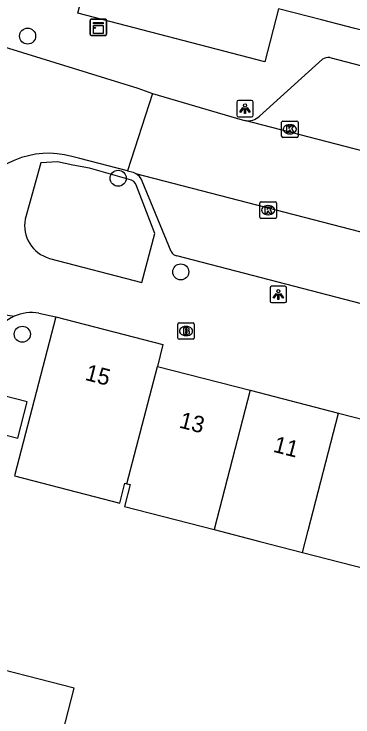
# Model space of a CAD drawing. Extents: x 163686 to 164493, y 382719 to 383870.
# Drawn here: x 164203.76 to 164224.38, y 383159.34 to 383202.14 of the extents above; entities that cross this region are included whole.
import ezdxf

# ---------------------------------------------------------------- set-up
doc = ezdxf.new("R2010")
doc.units = 0
for name, color, linetype in [('IMGEO_Boom', 7, 'Continuous'), ('IMGEO_Brandkraan', 7, 'Continuous'), ('IMGEO_Kast', 7, 'Continuous'), ('IMGEO_Kolk', 7, 'Continuous'), ('IMGEO_Lichtpunt', 7, 'Continuous'), ('IMGEO_Pand', 7, 'Continuous'), ('IMGEO_Pand_nummerreeks', 7, 'Continuous'), ('IMGEO_Rijbaan_lokaal_open', 7, 'Continuous'), ('IMGEO_Voetpad_open', 7, 'Continuous')]:
    doc.layers.add(name, color=color, linetype=linetype)

msp = doc.modelspace()

# ---------------------------------------------------------------- linework, layer by layer
at = {"layer": 'IMGEO_Boom'}
for centre in [(164204.581, 383200.8), (164210.092, 383192.141), (164213.903, 383186.438), (164204.258, 383182.644)]:
    msp.add_circle(centre, 0.489, dxfattribs=at)
at = {"layer": 'IMGEO_Brandkraan'}
for p, q in [((164213.797, 383183.339), (164214.649, 383183.339)), ((164213.722, 383182.413), (164213.722, 383183.265)), ((164214.21, 383183.119), (164214.235, 383183.119)), ((164214.723, 383183.265), (164214.723, 383182.413)), ((164214.233, 383182.559), (164214.208, 383182.559)), ((164214.649, 383182.339), (164213.797, 383182.339))]:
    msp.add_line(p, q, dxfattribs=at)
for points in [[(164213.797, 383183.339), (164214.649, 383183.339)], [(164213.722, 383182.413), (164213.722, 383183.265)], [(164214.07, 383183.039), (164214.07, 383182.639), (164214.283, 383182.639)], [(164214.301, 383183.039), (164214.07, 383183.039)], [(164214.249, 383182.958), (164214.195, 383182.958), (164214.195, 383182.882)], [(164214.195, 383182.882), (164214.248, 383182.882)], [(164214.723, 383183.265), (164214.723, 383182.413)], [(164214.257, 383182.806), (164214.195, 383182.806), (164214.195, 383182.725)], [(164214.195, 383182.725), (164214.257, 383182.725)], [(164214.649, 383182.339), (164213.797, 383182.339)]]:
    msp.add_lwpolyline(points, dxfattribs=at)
for centre, radius, start, end in [((164213.799, 383183.263), 0.0765, 91.552, 178.448), ((164213.799, 383183.263), 0.0765, 91.552, 178.448), ((164214.647, 383183.263), 0.0765, 1.552, 88.448), ((164214.647, 383183.263), 0.0765, 1.552, 88.448), ((164214.25, 383182.92), 0.0379, 267.8285, 90.9355), ((164214.305, 383182.894), 0.145, 59.4692, 91.5367), ((164214.33, 383182.941), 0.0922, 285.5137, 58.1501), ((164214.258, 383182.765), 0.0404, 269.8759, 90.5077), ((164214.289, 383182.89), 0.251, 268.6676, 293.5347), ((164214.335, 383182.749), 0.105, 301.3115, 78.989), ((164213.799, 383182.415), 0.0765, 181.552, 268.448), ((164213.799, 383182.415), 0.0765, 181.552, 268.448), ((164214.647, 383182.415), 0.0765, 271.552, 358.448), ((164214.647, 383182.415), 0.0765, 271.552, 358.448)]:
    msp.add_arc(centre, radius, start, end, dxfattribs=at)
for centre, major_axis, ratio, start_param, end_param in [((164214.209, 383182.839), (-0.387, 0.002), 0.722429, 4.712389, 7.853982), ((164214.234, 383182.839), (-0.39, 0.002), 0.717154, 1.570796, 4.712389)]:
    msp.add_ellipse(centre, major_axis=major_axis, ratio=ratio, start_param=start_param, end_param=end_param, dxfattribs=at)
at = {"layer": 'IMGEO_Kast'}
for p, q in [((164208.389, 383200.909), (164208.389, 383201.75)), ((164208.389, 383201.75), (164208.389, 383200.909)), ((164208.464, 383201.834), (164209.305, 383201.834)), ((164209.305, 383201.834), (164208.464, 383201.834)), ((164209.389, 383201.759), (164209.389, 383200.918)), ((164209.389, 383200.918), (164209.389, 383201.759)), ((164209.314, 383200.834), (164208.473, 383200.834)), ((164208.473, 383200.834), (164209.314, 383200.834))]:
    msp.add_line(p, q, dxfattribs=at)
for points in [[(164208.584, 383201.624), (164209.184, 383201.624), (164209.184, 383201.539), (164208.584, 383201.539), (164208.584, 383201.624)], [(164208.584, 383201.449), (164209.184, 383201.449), (164209.184, 383200.96), (164208.584, 383200.96), (164208.584, 383201.449)]]:
    msp.add_lwpolyline(points, dxfattribs=at)
msp.add_circle((164208.668, 383201.298), 0.0377, dxfattribs=at)
for centre, start, end in [((164208.467, 383201.756), 92.4484, 184.2845), ((164208.467, 383201.756), 92.4484, 184.2845), ((164209.311, 383201.756), 2.4484, 94.2845), ((164209.311, 383201.756), 2.4484, 94.2845), ((164208.467, 383200.912), 182.4484, 274.2845), ((164208.467, 383200.912), 182.4484, 274.2845), ((164209.311, 383200.912), 272.4484, 4.2845), ((164209.311, 383200.912), 272.4484, 4.2845)]:
    msp.add_arc(centre, 0.0779, start, end, dxfattribs=at)
at = {"layer": 'IMGEO_Kolk'}
for p, q in [((164220.041, 383194.699), (164220.041, 383195.551)), ((164220.116, 383195.625), (164220.968, 383195.625)), ((164220.529, 383195.405), (164220.554, 383195.405)), ((164221.042, 383195.551), (164221.042, 383194.699)), ((164220.968, 383194.625), (164220.116, 383194.625)), ((164220.552, 383194.845), (164220.527, 383194.845)), ((164218.721, 383189.774), (164218.721, 383190.626)), ((164218.796, 383190.7), (164219.648, 383190.7)), ((164219.722, 383190.626), (164219.722, 383189.774)), ((164219.209, 383190.48), (164219.234, 383190.48)), ((164219.232, 383189.92), (164219.207, 383189.92)), ((164219.648, 383189.7), (164218.796, 383189.7))]:
    msp.add_line(p, q, dxfattribs=at)
for points in [[(164220.041, 383194.699), (164220.041, 383195.551)], [(164220.116, 383195.625), (164220.968, 383195.625)], [(164220.362, 383195.325), (164220.485, 383195.325), (164220.485, 383195.174), (164220.615, 383195.325), (164220.779, 383195.325), (164220.633, 383195.174), (164220.786, 383194.925), (164220.634, 383194.925), (164220.549, 383195.089), (164220.485, 383195.022), (164220.485, 383194.925), (164220.362, 383194.925), (164220.362, 383195.325)], [(164221.042, 383195.551), (164221.042, 383194.699)], [(164220.968, 383194.625), (164220.116, 383194.625)], [(164218.721, 383189.774), (164218.721, 383190.626)], [(164218.796, 383190.7), (164219.648, 383190.7)], [(164219.722, 383190.626), (164219.722, 383189.774)], [(164219.042, 383190.4), (164219.165, 383190.4), (164219.165, 383190.249), (164219.295, 383190.4), (164219.459, 383190.4), (164219.313, 383190.249), (164219.466, 383190), (164219.314, 383190), (164219.229, 383190.164), (164219.165, 383190.097), (164219.165, 383190), (164219.042, 383190), (164219.042, 383190.4)], [(164219.648, 383189.7), (164218.796, 383189.7)]]:
    msp.add_lwpolyline(points, dxfattribs=at)
for centre, start, end in [((164220.118, 383195.549), 91.552, 178.448), ((164220.118, 383195.549), 91.552, 178.448), ((164220.966, 383195.549), 1.552, 88.448), ((164220.966, 383195.549), 1.552, 88.448), ((164220.118, 383194.701), 181.552, 268.448), ((164220.118, 383194.701), 181.552, 268.448), ((164220.966, 383194.701), 271.552, 358.448), ((164220.966, 383194.701), 271.552, 358.448), ((164218.798, 383190.624), 91.552, 178.448), ((164218.798, 383190.624), 91.552, 178.448), ((164219.646, 383190.624), 1.552, 88.448), ((164219.646, 383190.624), 1.552, 88.448), ((164218.798, 383189.776), 181.552, 268.448), ((164218.798, 383189.776), 181.552, 268.448), ((164219.646, 383189.776), 271.552, 358.448), ((164219.646, 383189.776), 271.552, 358.448)]:
    msp.add_arc(centre, 0.0765, start, end, dxfattribs=at)
for centre, major_axis, ratio, start_param, end_param in [((164220.528, 383195.125), (-0.387, 0.002), 0.722429, 4.712389, 7.853982), ((164220.553, 383195.125), (-0.39, 0.002), 0.717154, 1.570796, 4.712389), ((164219.208, 383190.2), (-0.387, 0.002), 0.722429, 4.712389, 7.853982), ((164219.233, 383190.2), (-0.39, 0.002), 0.717154, 1.570796, 4.712389)]:
    msp.add_ellipse(centre, major_axis=major_axis, ratio=ratio, start_param=start_param, end_param=end_param, dxfattribs=at)
at = {"layer": 'IMGEO_Lichtpunt'}
for p, q in [((164217.314, 383196.782), (164217.314, 383195.975)), ((164217.314, 383196.782), (164217.314, 383195.975)), ((164218.216, 383196.877), (164217.408, 383196.877)), ((164218.216, 383196.877), (164217.408, 383196.877)), ((164218.31, 383195.975), (164218.31, 383196.782)), ((164218.31, 383195.975), (164218.31, 383196.782)), ((164217.408, 383195.881), (164218.216, 383195.881)), ((164217.408, 383195.881), (164218.216, 383195.881)), ((164219.34, 383185.468), (164219.34, 383184.661)), ((164219.34, 383185.468), (164219.34, 383184.661)), ((164220.242, 383185.563), (164219.434, 383185.563)), ((164220.242, 383185.563), (164219.434, 383185.563)), ((164220.336, 383184.661), (164220.336, 383185.468)), ((164220.336, 383184.661), (164220.336, 383185.468)), ((164219.434, 383184.567), (164220.242, 383184.567)), ((164219.434, 383184.567), (164220.242, 383184.567))]:
    msp.add_line(p, q, dxfattribs=at)
for points in [[(164217.688, 383196.446), (164217.727, 383196.418), (164217.539, 383196.156), (164217.501, 383196.183), (164217.688, 383196.446)], [(164217.79, 383196.398), (164217.837, 383196.398), (164217.837, 383196.076), (164217.79, 383196.076), (164217.79, 383196.398)], [(164217.9, 383196.418), (164217.938, 383196.445), (164218.125, 383196.183), (164218.086, 383196.155), (164217.9, 383196.418)], [(164219.714, 383185.132), (164219.753, 383185.104), (164219.565, 383184.842), (164219.527, 383184.869), (164219.714, 383185.132)], [(164219.816, 383185.084), (164219.863, 383185.084), (164219.863, 383184.762), (164219.816, 383184.762), (164219.816, 383185.084)], [(164219.926, 383185.104), (164219.964, 383185.131), (164220.151, 383184.869), (164220.112, 383184.841), (164219.926, 383185.104)]]:
    msp.add_lwpolyline(points, dxfattribs=at)
for centre in [(164217.813, 383196.58), (164219.839, 383185.266)]:
    msp.add_circle(centre, 0.0994, dxfattribs=at)
for centre, start, end in [((164217.408, 383196.782), 90, 180), ((164217.408, 383196.782), 90, 180), ((164218.216, 383196.782), 0, 90), ((164218.216, 383196.782), 0, 90), ((164217.408, 383195.975), 180, 270), ((164217.408, 383195.975), 180, 270), ((164218.216, 383195.975), 270, 0), ((164218.216, 383195.975), 270, 360), ((164219.434, 383185.468), 90, 180), ((164219.434, 383185.468), 90, 180), ((164220.242, 383185.468), 0, 90), ((164220.242, 383185.468), 0, 90), ((164219.434, 383184.661), 180, 270), ((164219.434, 383184.661), 180, 270), ((164220.242, 383184.661), 270, 0), ((164220.242, 383184.661), 270, 360)]:
    msp.add_arc(centre, 0.0946, start, end, dxfattribs=at)
at = {"layer": 'IMGEO_Pand'}
for points in [[(164219.86, 383202.45), (164219.023, 383199.231), (164207.637, 383202.193), (164209.288, 383208.542), (164208.921, 383208.637), (164209.667, 383211.507), (164210.049, 383211.408), (164211.629, 383217.485)], [(164206.288, 383183.703), (164203.789, 383174.011), (164208.631, 383172.762), (164210.19, 383172.36), (164210.503, 383173.573), (164210.629, 383173.54)], [(164206.288, 383183.703), (164212.82, 383182.019), (164212.476, 383180.686)], [(164210.629, 383173.54), (164212.476, 383180.686)], [(164212.476, 383180.686), (164218.119, 383179.231)], [(164204.552, 383178.518), (164202.48, 383179.052), (164201.911, 383176.845), (164203.983, 383176.311), (164204.552, 383178.518)], [(164218.119, 383179.231), (164215.931, 383170.741)], [(164218.119, 383179.231), (164223.493, 383177.845)], [(164221.304, 383169.354), (164221.646, 383170.68), (164223.493, 383177.845)], [(164223.493, 383177.845), (164229.208, 383176.371)], [(164210.629, 383173.54), (164210.814, 383173.492), (164210.468, 383172.15), (164215.931, 383170.741)], [(164215.931, 383170.741), (164218.715, 383170.023), (164221.304, 383169.354)], [(164221.304, 383169.354), (164224.387, 383168.559), (164227.019, 383167.88)], [(164206.195, 383156.362), (164207.412, 383161.092), (164200.923, 383162.761), (164199.706, 383158.03)]]:
    msp.add_lwpolyline(points, dxfattribs=at)
at = {"layer": 'IMGEO_Rijbaan_lokaal_open'}
for points in [[(164198.344, 383201.637), (164211.291, 383197.629), (164212.176, 383197.307)], [(164212.176, 383197.307), (164210.663, 383192.596)], [(164212.176, 383197.307), (164217.636, 383195.693), (164217.81, 383195.654)], [(164239.482, 383190.033), (164217.81, 383195.654)], [(164210.663, 383192.596), (164207.757, 383193.355), (164207.279, 383193.477)], [(164210.663, 383192.596), (164210.999, 383192.508), (164211.147, 383192.441)], [(164211.147, 383192.441), (164241.319, 383184.619)]]:
    msp.add_lwpolyline(points, dxfattribs=at)
msp.add_arc((164205.874, 383188.236), 5.426, 74.9953, 149.9735, dxfattribs=at)
at = {"layer": 'IMGEO_Voetpad_open'}
for points in [[(164256.129, 383223.591), (164246.118, 383198.053), (164245.221, 383195.969), (164224.505, 383201.263), (164222.469, 383201.783), (164219.86, 383202.45)], [(164218.696, 383195.915), (164222.521, 383199.392)], [(164222.973, 383199.499), (164241.349, 383194.707)], [(164205.388, 383193.084), (164204.436, 383189.65)], [(164210.766, 383192.07), (164208.341, 383192.751), (164207.332, 383192.945), (164206.395, 383193.141), (164205.388, 383193.084)], [(164213.324, 383187.682), (164211.555, 383191.974)], [(164205.906, 383187.264), (164211.534, 383185.791), (164212.326, 383188.785), (164211.206, 383191.68)], [(164241.046, 383180.297), (164240.753, 383180.373), (164213.653, 383187.426)], [(164201.195, 383184.141), (164203.756, 383183.734)], [(164205.266, 383183.917), (164206.288, 383183.703)]]:
    msp.add_lwpolyline(points, dxfattribs=at)
for centre, radius, start, end in [((164222.925, 383198.695), 0.806, 86.5669, 120.0695), ((164217.965, 383196.764), 1.12, 262.0701, 310.758), ((164210.695, 383191.634), 0.925, 21.5562, 60.7287), ((164210.647, 383191.493), 0.59, 18.5398, 78.355), ((164206.474, 383189.26), 2.075, 169.1596, 254.1143), ((164213.685, 383187.807), 0.382, 199.0748, 265.1512), ((164204.802, 383181.46), 2.503, 114.7093, 150.0663), ((164204.798, 383181.458), 2.503, 79.2225, 114.5977)]:
    msp.add_arc(centre, radius, start, end, dxfattribs=at)

# ---------------------------------------------------------------- texts
at = {"layer": 'IMGEO_Pand_nummerreeks'}
for s, rotation, p in [('15', 345.5435, (164208.024, 383179.869)), ('13', 345.5399, (164213.752, 383176.97)), ('11', 345.5385, (164219.477, 383175.494))]:
    msp.add_text(s, height=1, rotation=rotation, dxfattribs=at).set_placement(p)

doc.saveas('drawing.dxf')
